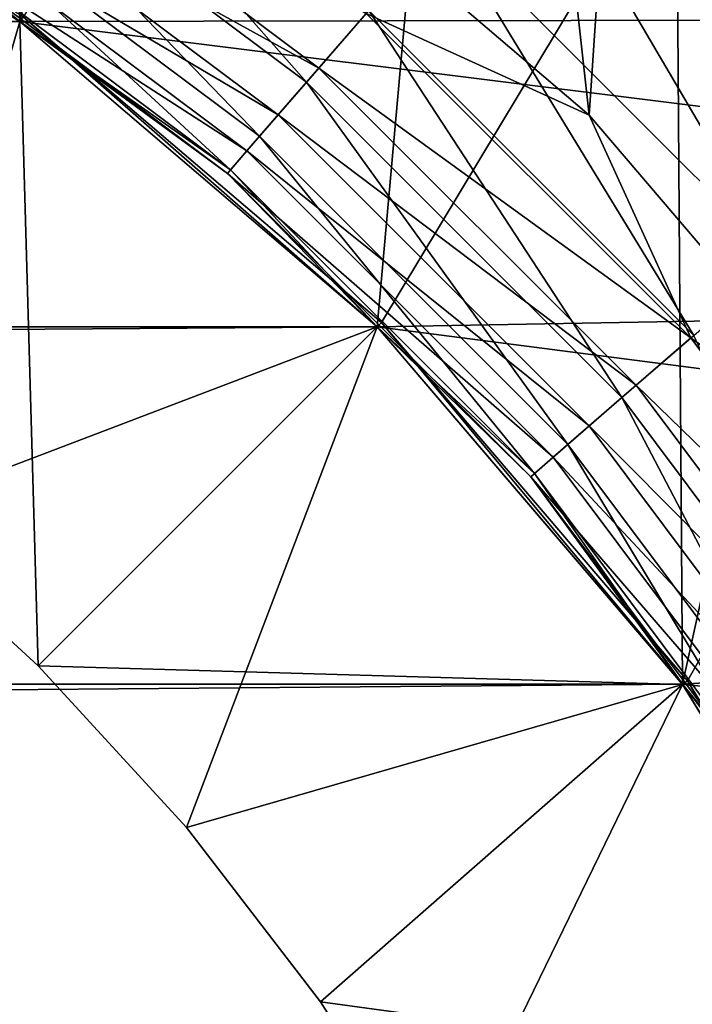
# Model space of a CAD drawing. Header units: metres. Extents: x -206 to 75, y -104 to 104.
# Tile 421 of 656: x -90.56 to -89.44, y 39.89 to 41.53. Entities that reach past the tile are written whole.
import ezdxf

# ---------------------------------------------------------------- set-up
doc = ezdxf.new("R2010")
doc.units = ezdxf.units.M
doc.layers.add('solid_01_1-CONSUMER_THERM_B_125288', color=7, linetype='CONTINUOUS')

msp = doc.modelspace()

# ---------------------------------------------------------------- linework, layer by layer
at = {"layer": 'solid_01_1-CONSUMER_THERM_B_125288'}
for points in [[(-93.358711, -67.339516), (-65.514557, 74.985474), (-65.493088, -75.014526)], [(-93.358711, -67.339516), (-93.257065, -66.795311), (-65.514557, 74.985474)], [(-93.276108, 66.204689), (-65.514557, 74.985474), (-93.257141, -66.241692)], [(-93.257065, -66.795311), (-93.257141, -66.241692), (-65.514557, 74.985474)], [(-76.404617, 63.580017, 75.400002), (-90.555206, 41.534512, 75.400002), (-89.95739, 41.02393, 75.400002)], [(-76.404617, 63.580017, 75.400002), (-89.95739, 41.02393, 75.400002), (-89.446808, 40.426117, 75.400002)], [(-76.404617, 63.580017, 75.400002), (-89.446808, 40.426117, 75.400002), (-89.036034, 39.755791, 75.400002)], [(-90.75473, 46.702274, 63.5), (-90.561142, 41.526337, 63.5), (-91.230118, 41.936283, 63.5)], [(-90.75473, 46.702274, 63.5), (-89.496582, 46.238571, 63.5), (-90.561142, 41.526337, 63.5)], [(-89.496582, 46.238571, 63.5), (-89.964531, 41.016788, 63.5), (-90.561142, 41.526337, 63.5)], [(-89.496582, 46.238571, 63.5), (-89.454987, 40.420177, 63.5), (-89.964531, 41.016788, 63.5)], [(-89.496582, 46.238571, 63.5), (-88.316216, 45.602341, 63.5), (-89.454987, 40.420177, 63.5)], [(-88.316216, 45.602341, 63.5), (-89.045036, 39.751205, 63.5), (-89.454987, 40.420177, 63.5)], [(-89.610985, 41.370338, 46), (-90.269196, 41.932262, 46), (-89.910118, 44.066254, 46)], [(-89.610985, 41.370338, 46), (-89.910118, 44.066254, 46), (-89.448639, 43.792824, 46)], [(-89.049057, 40.712124, 46), (-89.610985, 41.370338, 46), (-89.448639, 43.792824, 46)], [(-89.049057, 40.712124, 46), (-89.448639, 43.792824, 46), (-88.589935, 43.150517, 46)], [(-90.678764, 41.871292, 13.87616), (-90.08271, 41.425095, 13.87616), (-90.593025, 42.004704, 13.717749)], [(-90.08271, 41.425095, 13.87616), (-89.978859, 41.544945, 13.717749), (-90.593025, 42.004704, 13.717749)], [(-91.229797, 41.936111, 108.5), (-171.438889, 41.526363, 108.5), (-90.561249, 41.526402, 108.5)], [(-91.225533, 41.945286, 75.400002), (-91.230118, 41.936283, 75.5), (-90.561142, 41.526337, 75.5)], [(-91.230118, 41.936283, 63.5), (-90.561142, 41.526337, 63.5), (-91.229797, 41.936111, 57)], [(-90.561142, 41.526337, 75.5), (-91.230118, 41.936283, 75.5), (-90.561272, 41.526428, 76)], [(-91.230118, 41.936283, 14.5), (-91.230118, 41.936283, 45.5), (-90.561142, 41.526337, 45.5)], [(-90.787727, 41.70174, 45.628902), (-90.561142, 41.526337, 45.5), (-91.230118, 41.936283, 45.5)], [(-90.561142, 41.526337, 14.5), (-91.230118, 41.936283, 14.5), (-90.561142, 41.526337, 45.5)], [(-90.78331, 41.708611, 14.277479), (-91.230118, 41.936283, 14.5), (-90.561142, 41.526337, 14.5)], [(-91.229843, 41.936146, 107), (-91.229797, 41.936111, 108.5), (-90.561249, 41.526402, 108.5)], [(-90.561272, 41.526428, 107), (-91.229843, 41.936146, 107), (-90.561249, 41.526402, 108.5)], [(-87.188499, 41.532684, 48), (-91.229797, 41.936111, 48), (-90.561249, 41.526402, 48)], [(-90.561249, 41.526402, 55), (-90.561249, 41.526402, 48), (-91.229797, 41.936111, 48)], [(-90.561249, 41.526402, 55), (-91.229797, 41.936111, 48), (-91.229797, 41.936111, 55)], [(-91.229797, 41.936111, 57), (-90.561249, 41.526402, 57), (-87.188499, 41.532684, 57)], [(-90.561142, 41.526337, 63.5), (-90.561249, 41.526402, 57), (-91.229797, 41.936111, 57)], [(-90.561249, 41.526402, 55), (-91.229797, 41.936111, 55), (-87.188499, 41.532684, 55)], [(-90.555206, 41.534512, 75.400002), (-91.225533, 41.945286, 75.400002), (-90.561142, 41.526337, 75.5)], [(-89.983078, 41.540073, 45.982964), (-90.269196, 41.932262, 46), (-89.610985, 41.370338, 46)], [(-90.661766, 41.897739, 45.932949), (-90.062126, 41.448853, 45.932949), (-90.717789, 41.810562, 45.853367)], [(-89.983078, 41.540073, 45.982964), (-90.062126, 41.448853, 45.932949), (-90.661766, 41.897739, 45.932949)], [(-90.743271, 41.770912, 14.065914), (-90.160851, 41.334915, 14.065914), (-90.678764, 41.871292, 13.87616)], [(-90.160851, 41.334915, 14.065914), (-90.08271, 41.425095, 13.87616), (-90.678764, 41.871292, 13.87616)], [(-89.854507, 41.688454, 13.598642), (-89.29287, 41.126812, 13.598642), (-89.715912, 41.848408, 13.524823)], [(-89.257431, 41.723892, 13.5), (-89.715912, 41.848408, 13.524823), (-89.132912, 41.265415, 13.524823)], [(-89.29287, 41.126812, 13.598642), (-89.132912, 41.265415, 13.524823), (-89.715912, 41.848408, 13.524823)], [(-90.717789, 41.810562, 45.853367), (-90.129982, 41.370537, 45.853367), (-90.760757, 41.74371, 45.74966)], [(-90.062126, 41.448853, 45.932949), (-90.129982, 41.370537, 45.853367), (-90.717789, 41.810562, 45.853367)], [(-90.78331, 41.708611, 14.277479), (-90.209343, 41.27895, 14.277479), (-90.743271, 41.770912, 14.065914)], [(-90.209343, 41.27895, 14.277479), (-90.160851, 41.334915, 14.065914), (-90.743271, 41.770912, 14.065914)], [(-90.760757, 41.74371, 45.74966), (-90.182022, 41.310478, 45.74966), (-90.787727, 41.70174, 45.628902)], [(-90.129982, 41.370537, 45.853367), (-90.182022, 41.310478, 45.74966), (-90.760757, 41.74371, 45.74966)], [(-90.787727, 41.70174, 45.628902), (-90.214699, 41.272774, 45.628902), (-90.561142, 41.526337, 45.5)], [(-90.182022, 41.310478, 45.74966), (-90.214699, 41.272774, 45.628902), (-90.787727, 41.70174, 45.628902)], [(-90.78331, 41.708611, 14.277479), (-90.561142, 41.526337, 14.5), (-90.209343, 41.27895, 14.277479)], [(-89.978859, 41.544945, 13.717749), (-89.436378, 41.002464, 13.717749), (-89.854507, 41.688454, 13.598642)], [(-89.436378, 41.002464, 13.717749), (-89.29287, 41.126812, 13.598642), (-89.854507, 41.688454, 13.598642)], [(-90.08271, 41.425095, 13.87616), (-89.556229, 40.898609, 13.87616), (-89.978859, 41.544945, 13.717749)], [(-89.983078, 41.540073, 45.982964), (-89.441246, 40.998241, 45.982964), (-90.062126, 41.448853, 45.932949)], [(-89.983078, 41.540073, 45.982964), (-89.610985, 41.370338, 46), (-89.441246, 40.998241, 45.982964)], [(-89.556229, 40.898609, 13.87616), (-89.436378, 41.002464, 13.717749), (-89.978859, 41.544945, 13.717749)], [(-90.561249, 41.526402, 108.5), (-171.438889, 41.526363, 108.5), (-172.035614, 41.016754, 108.5)], [(-90.561249, 41.526402, 108.5), (-172.035614, 41.016754, 108.5), (-89.964531, 41.016792, 108.5)], [(-90.800209, 40.698509, 106.5), (-90.53022, 40.451099, 106.5), (-90.561272, 41.526428, 106)], [(-89.964531, 41.016788, 107), (-90.800209, 40.698509, 106.5), (-90.561272, 41.526428, 107)], [(-90.800209, 40.698509, 104.5), (-90.561272, 41.526428, 105), (-89.964531, 41.016788, 105)], [(-90.53022, 40.451099, 104.5), (-90.561272, 41.526428, 104), (-90.800209, 40.698509, 104.5)], [(-90.800209, 40.698509, 102.5), (-90.561272, 41.526428, 103), (-89.964531, 41.016788, 103)], [(-90.53022, 40.451099, 102.5), (-90.561272, 41.526428, 102), (-90.800209, 40.698509, 102.5)], [(-90.800209, 40.698509, 100.5), (-90.561272, 41.526428, 101), (-89.964531, 41.016788, 101)], [(-90.53022, 40.451099, 100.5), (-90.561272, 41.526428, 100), (-90.800209, 40.698509, 100.5)], [(-90.800209, 40.698509, 98.5), (-90.561272, 41.526428, 99), (-89.964531, 41.016788, 99)], [(-90.53022, 40.451099, 98.5), (-90.561272, 41.526428, 98), (-90.800209, 40.698509, 98.5)], [(-90.800209, 40.698509, 96.5), (-90.561272, 41.526428, 97), (-89.964531, 41.016788, 97)], [(-90.53022, 40.451099, 96.5), (-90.561272, 41.526428, 96), (-90.800209, 40.698509, 96.5)], [(-90.800209, 40.698509, 94.5), (-90.561272, 41.526428, 95), (-89.964531, 41.016788, 95)], [(-90.53022, 40.451099, 94.5), (-90.561272, 41.526428, 94), (-90.800209, 40.698509, 94.5)], [(-90.800209, 40.698509, 92.5), (-90.561272, 41.526428, 93), (-89.964531, 41.016788, 93)], [(-90.53022, 40.451099, 92.5), (-90.561272, 41.526428, 92), (-90.800209, 40.698509, 92.5)], [(-90.800209, 40.698509, 90.5), (-90.561272, 41.526428, 91), (-89.964531, 41.016788, 91)], [(-90.53022, 40.451099, 90.5), (-90.561272, 41.526428, 90), (-90.800209, 40.698509, 90.5)], [(-90.800209, 40.698509, 88.5), (-90.561272, 41.526428, 89), (-89.964531, 41.016788, 89)], [(-90.53022, 40.451099, 88.5), (-90.561272, 41.526428, 88), (-90.800209, 40.698509, 88.5)], [(-90.800209, 40.698509, 86.5), (-90.561272, 41.526428, 87), (-89.964531, 41.016788, 87)], [(-90.53022, 40.451099, 86.5), (-90.561272, 41.526428, 86), (-90.800209, 40.698509, 86.5)], [(-90.800209, 40.698509, 84.5), (-90.561272, 41.526428, 85), (-89.964531, 41.016788, 85)], [(-90.53022, 40.451099, 84.5), (-90.561272, 41.526428, 84), (-90.800209, 40.698509, 84.5)], [(-90.800209, 40.698509, 82.5), (-90.561272, 41.526428, 83), (-89.964531, 41.016788, 83)], [(-90.53022, 40.451099, 82.5), (-90.561272, 41.526428, 82), (-90.800209, 40.698509, 82.5)], [(-90.800209, 40.698509, 80.5), (-90.561272, 41.526428, 81), (-89.964531, 41.016788, 81)], [(-90.53022, 40.451099, 80.5), (-90.561272, 41.526428, 80), (-90.800209, 40.698509, 80.5)], [(-90.800209, 40.698509, 78.5), (-90.561272, 41.526428, 79), (-89.964531, 41.016788, 79)], [(-90.53022, 40.451099, 78.5), (-90.561272, 41.526428, 78), (-90.800209, 40.698509, 78.5)], [(-90.800209, 40.698509, 76.5), (-90.561272, 41.526428, 77), (-89.964531, 41.016788, 77)], [(-90.53022, 40.451099, 76.5), (-90.561272, 41.526428, 76), (-90.800209, 40.698509, 76.5)], [(-90.53022, 40.451099, 106.5), (-89.964531, 41.016788, 106), (-90.561272, 41.526428, 106)], [(-90.561272, 41.526428, 105), (-90.561272, 41.526428, 106), (-89.964531, 41.016788, 106)], [(-89.964531, 41.016788, 105), (-90.561272, 41.526428, 105), (-89.964531, 41.016788, 106)], [(-90.561272, 41.526428, 107), (-90.561249, 41.526402, 108.5), (-89.964531, 41.016792, 108.5)], [(-89.964531, 41.016788, 107), (-90.561272, 41.526428, 107), (-89.964531, 41.016792, 108.5)], [(-90.561272, 41.526428, 103), (-90.561272, 41.526428, 104), (-89.964531, 41.016788, 104)], [(-90.53022, 40.451099, 104.5), (-89.964531, 41.016788, 104), (-90.561272, 41.526428, 104)], [(-89.964531, 41.016788, 103), (-90.561272, 41.526428, 103), (-89.964531, 41.016788, 104)], [(-90.561272, 41.526428, 101), (-90.561272, 41.526428, 102), (-89.964531, 41.016788, 102)], [(-90.53022, 40.451099, 102.5), (-89.964531, 41.016788, 102), (-90.561272, 41.526428, 102)], [(-89.964531, 41.016788, 101), (-90.561272, 41.526428, 101), (-89.964531, 41.016788, 102)], [(-90.561272, 41.526428, 99), (-90.561272, 41.526428, 100), (-89.964531, 41.016788, 100)], [(-90.53022, 40.451099, 100.5), (-89.964531, 41.016788, 100), (-90.561272, 41.526428, 100)], [(-89.964531, 41.016788, 99), (-90.561272, 41.526428, 99), (-89.964531, 41.016788, 100)], [(-90.561272, 41.526428, 97), (-90.561272, 41.526428, 98), (-89.964531, 41.016788, 98)], [(-90.53022, 40.451099, 98.5), (-89.964531, 41.016788, 98), (-90.561272, 41.526428, 98)], [(-89.964531, 41.016788, 97), (-90.561272, 41.526428, 97), (-89.964531, 41.016788, 98)], [(-90.561272, 41.526428, 95), (-90.561272, 41.526428, 96), (-89.964531, 41.016788, 96)], [(-90.53022, 40.451099, 96.5), (-89.964531, 41.016788, 96), (-90.561272, 41.526428, 96)], [(-89.964531, 41.016788, 95), (-90.561272, 41.526428, 95), (-89.964531, 41.016788, 96)], [(-90.561272, 41.526428, 93), (-90.561272, 41.526428, 94), (-89.964531, 41.016788, 94)], [(-90.53022, 40.451099, 94.5), (-89.964531, 41.016788, 94), (-90.561272, 41.526428, 94)], [(-89.964531, 41.016788, 93), (-90.561272, 41.526428, 93), (-89.964531, 41.016788, 94)], [(-90.561272, 41.526428, 91), (-90.561272, 41.526428, 92), (-89.964531, 41.016788, 92)], [(-90.53022, 40.451099, 92.5), (-89.964531, 41.016788, 92), (-90.561272, 41.526428, 92)], [(-89.964531, 41.016788, 91), (-90.561272, 41.526428, 91), (-89.964531, 41.016788, 92)], [(-90.561272, 41.526428, 89), (-90.561272, 41.526428, 90), (-89.964531, 41.016788, 90)], [(-90.53022, 40.451099, 90.5), (-89.964531, 41.016788, 90), (-90.561272, 41.526428, 90)], [(-89.964531, 41.016788, 89), (-90.561272, 41.526428, 89), (-89.964531, 41.016788, 90)], [(-90.561272, 41.526428, 87), (-90.561272, 41.526428, 88), (-89.964531, 41.016788, 88)], [(-90.53022, 40.451099, 88.5), (-89.964531, 41.016788, 88), (-90.561272, 41.526428, 88)], [(-89.964531, 41.016788, 87), (-90.561272, 41.526428, 87), (-89.964531, 41.016788, 88)], [(-90.561272, 41.526428, 85), (-90.561272, 41.526428, 86), (-89.964531, 41.016788, 86)], [(-90.53022, 40.451099, 86.5), (-89.964531, 41.016788, 86), (-90.561272, 41.526428, 86)], [(-89.964531, 41.016788, 85), (-90.561272, 41.526428, 85), (-89.964531, 41.016788, 86)], [(-90.561272, 41.526428, 83), (-90.561272, 41.526428, 84), (-89.964531, 41.016788, 84)], [(-90.53022, 40.451099, 84.5), (-89.964531, 41.016788, 84), (-90.561272, 41.526428, 84)], [(-89.964531, 41.016788, 83), (-90.561272, 41.526428, 83), (-89.964531, 41.016788, 84)], [(-90.561272, 41.526428, 81), (-90.561272, 41.526428, 82), (-89.964531, 41.016788, 82)], [(-90.53022, 40.451099, 82.5), (-89.964531, 41.016788, 82), (-90.561272, 41.526428, 82)], [(-89.964531, 41.016788, 81), (-90.561272, 41.526428, 81), (-89.964531, 41.016788, 82)], [(-90.561272, 41.526428, 79), (-90.561272, 41.526428, 80), (-89.964531, 41.016788, 80)], [(-90.53022, 40.451099, 80.5), (-89.964531, 41.016788, 80), (-90.561272, 41.526428, 80)], [(-89.964531, 41.016788, 79), (-90.561272, 41.526428, 79), (-89.964531, 41.016788, 80)], [(-90.561272, 41.526428, 77), (-90.561272, 41.526428, 78), (-89.964531, 41.016788, 78)], [(-90.53022, 40.451099, 78.5), (-89.964531, 41.016788, 78), (-90.561272, 41.526428, 78)], [(-89.964531, 41.016788, 77), (-90.561272, 41.526428, 77), (-89.964531, 41.016788, 78)], [(-90.561142, 41.526337, 75.5), (-90.561272, 41.526428, 76), (-89.964531, 41.016788, 76)], [(-90.53022, 40.451099, 76.5), (-89.964531, 41.016788, 76), (-90.561272, 41.526428, 76)], [(-86.91507, 41.071209, 48), (-87.188499, 41.532684, 48), (-90.561249, 41.526402, 48)], [(-90.561249, 41.526402, 57), (-86.91507, 41.071209, 57), (-87.188499, 41.532684, 57)], [(-90.561249, 41.526402, 55), (-87.188499, 41.532684, 55), (-86.91507, 41.071209, 55)], [(-86.91507, 41.071209, 48), (-90.561249, 41.526402, 48), (-89.964531, 41.016792, 48)], [(-89.964531, 41.016792, 55), (-89.964531, 41.016792, 48), (-90.561249, 41.526402, 48)], [(-89.964531, 41.016792, 55), (-90.561249, 41.526402, 48), (-90.561249, 41.526402, 55)], [(-90.561249, 41.526402, 57), (-89.964531, 41.016792, 57), (-86.91507, 41.071209, 57)], [(-89.964531, 41.016788, 63.5), (-89.964531, 41.016792, 57), (-90.561249, 41.526402, 57)], [(-90.561142, 41.526337, 63.5), (-89.964531, 41.016788, 63.5), (-90.561249, 41.526402, 57)], [(-89.964531, 41.016792, 55), (-90.561249, 41.526402, 55), (-86.91507, 41.071209, 55)], [(-90.555206, 41.534512, 75.400002), (-90.561142, 41.526337, 75.5), (-89.964531, 41.016788, 75.5)], [(-89.964531, 41.016788, 75.5), (-90.561142, 41.526337, 75.5), (-89.964531, 41.016788, 76)], [(-90.561142, 41.526337, 14.5), (-90.561142, 41.526337, 45.5), (-89.964531, 41.016788, 45.5)], [(-90.214699, 41.272774, 45.628902), (-89.964531, 41.016788, 45.5), (-90.561142, 41.526337, 45.5)], [(-89.964531, 41.016788, 14.5), (-90.561142, 41.526337, 14.5), (-89.964531, 41.016788, 45.5)], [(-90.209343, 41.27895, 14.277479), (-90.561142, 41.526337, 14.5), (-89.964531, 41.016788, 14.5)], [(-89.95739, 41.02393, 75.400002), (-90.555206, 41.534512, 75.400002), (-89.964531, 41.016788, 75.5)], [(-90.062126, 41.448853, 45.932949), (-89.532471, 40.919197, 45.932949), (-90.129982, 41.370537, 45.853367)], [(-89.441246, 40.998241, 45.982964), (-89.532471, 40.919197, 45.932949), (-90.062126, 41.448853, 45.932949)], [(-90.160851, 41.334915, 14.065914), (-89.6464, 40.820473, 14.065914), (-90.08271, 41.425095, 13.87616)], [(-89.6464, 40.820473, 14.065914), (-89.556229, 40.898609, 13.87616), (-90.08271, 41.425095, 13.87616)], [(-90.129982, 41.370537, 45.853367), (-89.610786, 40.851337, 45.853367), (-90.182022, 41.310478, 45.74966)], [(-89.532471, 40.919197, 45.932949), (-89.610786, 40.851337, 45.853367), (-90.129982, 41.370537, 45.853367)], [(-89.441246, 40.998241, 45.982964), (-89.610985, 41.370338, 46), (-89.049057, 40.712124, 46)], [(-90.209343, 41.27895, 14.277479), (-89.70237, 40.771976, 14.277479), (-90.160851, 41.334915, 14.065914)], [(-89.70237, 40.771976, 14.277479), (-89.6464, 40.820473, 14.065914), (-90.160851, 41.334915, 14.065914)], [(-90.182022, 41.310478, 45.74966), (-89.670845, 40.799297, 45.74966), (-90.214699, 41.272774, 45.628902)], [(-89.610786, 40.851337, 45.853367), (-89.670845, 40.799297, 45.74966), (-90.182022, 41.310478, 45.74966)], [(-90.214699, 41.272774, 45.628902), (-89.708549, 40.766624, 45.628902), (-89.964531, 41.016788, 45.5)], [(-89.670845, 40.799297, 45.74966), (-89.708549, 40.766624, 45.628902), (-90.214699, 41.272774, 45.628902)], [(-90.209343, 41.27895, 14.277479), (-89.964531, 41.016788, 14.5), (-89.70237, 40.771976, 14.277479)], [(-86.675079, 40.590832, 48), (-86.91507, 41.071209, 48), (-89.964531, 41.016792, 48)], [(-89.964531, 41.016792, 57), (-86.675079, 40.590832, 57), (-86.91507, 41.071209, 57)], [(-89.964531, 41.016792, 55), (-86.91507, 41.071209, 55), (-86.675079, 40.590832, 55)], [(-89.964531, 41.016792, 108.5), (-172.035614, 41.016754, 108.5), (-172.545212, 40.420033, 108.5)], [(-89.964531, 41.016792, 108.5), (-172.545212, 40.420033, 108.5), (-89.454918, 40.420071, 108.5)], [(-89.964531, 41.016788, 107), (-90.53022, 40.451099, 106.5), (-90.800209, 40.698509, 106.5)], [(-90.53022, 40.451099, 104.5), (-90.800209, 40.698509, 104.5), (-89.964531, 41.016788, 105)], [(-90.53022, 40.451099, 102.5), (-90.800209, 40.698509, 102.5), (-89.964531, 41.016788, 103)], [(-90.53022, 40.451099, 100.5), (-90.800209, 40.698509, 100.5), (-89.964531, 41.016788, 101)], [(-90.53022, 40.451099, 98.5), (-90.800209, 40.698509, 98.5), (-89.964531, 41.016788, 99)], [(-90.53022, 40.451099, 96.5), (-90.800209, 40.698509, 96.5), (-89.964531, 41.016788, 97)], [(-90.53022, 40.451099, 94.5), (-90.800209, 40.698509, 94.5), (-89.964531, 41.016788, 95)], [(-90.53022, 40.451099, 92.5), (-90.800209, 40.698509, 92.5), (-89.964531, 41.016788, 93)], [(-90.53022, 40.451099, 90.5), (-90.800209, 40.698509, 90.5), (-89.964531, 41.016788, 91)], [(-90.53022, 40.451099, 88.5), (-90.800209, 40.698509, 88.5), (-89.964531, 41.016788, 89)], [(-90.53022, 40.451099, 86.5), (-90.800209, 40.698509, 86.5), (-89.964531, 41.016788, 87)], [(-90.53022, 40.451099, 84.5), (-90.800209, 40.698509, 84.5), (-89.964531, 41.016788, 85)], [(-90.53022, 40.451099, 82.5), (-90.800209, 40.698509, 82.5), (-89.964531, 41.016788, 83)], [(-90.53022, 40.451099, 80.5), (-90.800209, 40.698509, 80.5), (-89.964531, 41.016788, 81)], [(-90.53022, 40.451099, 78.5), (-90.800209, 40.698509, 78.5), (-89.964531, 41.016788, 79)], [(-90.53022, 40.451099, 76.5), (-90.800209, 40.698509, 76.5), (-89.964531, 41.016788, 77)], [(-90.53022, 40.451099, 106.5), (-90.282814, 40.181114, 106.5), (-89.964531, 41.016788, 106)], [(-89.454895, 40.420052, 107), (-90.53022, 40.451099, 106.5), (-89.964531, 41.016788, 107)], [(-90.53022, 40.451099, 104.5), (-89.964531, 41.016788, 105), (-89.454895, 40.420052, 105)], [(-90.282814, 40.181114, 104.5), (-89.964531, 41.016788, 104), (-90.53022, 40.451099, 104.5)], [(-90.53022, 40.451099, 102.5), (-89.964531, 41.016788, 103), (-89.454895, 40.420052, 103)], [(-90.282814, 40.181114, 102.5), (-89.964531, 41.016788, 102), (-90.53022, 40.451099, 102.5)], [(-90.53022, 40.451099, 100.5), (-89.964531, 41.016788, 101), (-89.454895, 40.420052, 101)], [(-90.282814, 40.181114, 100.5), (-89.964531, 41.016788, 100), (-90.53022, 40.451099, 100.5)], [(-90.53022, 40.451099, 98.5), (-89.964531, 41.016788, 99), (-89.454895, 40.420052, 99)], [(-90.282814, 40.181114, 98.5), (-89.964531, 41.016788, 98), (-90.53022, 40.451099, 98.5)], [(-90.53022, 40.451099, 96.5), (-89.964531, 41.016788, 97), (-89.454895, 40.420052, 97)], [(-90.282814, 40.181114, 96.5), (-89.964531, 41.016788, 96), (-90.53022, 40.451099, 96.5)], [(-90.53022, 40.451099, 94.5), (-89.964531, 41.016788, 95), (-89.454895, 40.420052, 95)], [(-90.282814, 40.181114, 94.5), (-89.964531, 41.016788, 94), (-90.53022, 40.451099, 94.5)], [(-90.53022, 40.451099, 92.5), (-89.964531, 41.016788, 93), (-89.454895, 40.420052, 93)], [(-90.282814, 40.181114, 92.5), (-89.964531, 41.016788, 92), (-90.53022, 40.451099, 92.5)], [(-90.53022, 40.451099, 90.5), (-89.964531, 41.016788, 91), (-89.454895, 40.420052, 91)], [(-90.282814, 40.181114, 90.5), (-89.964531, 41.016788, 90), (-90.53022, 40.451099, 90.5)], [(-90.53022, 40.451099, 88.5), (-89.964531, 41.016788, 89), (-89.454895, 40.420052, 89)], [(-90.282814, 40.181114, 88.5), (-89.964531, 41.016788, 88), (-90.53022, 40.451099, 88.5)], [(-90.53022, 40.451099, 86.5), (-89.964531, 41.016788, 87), (-89.454895, 40.420052, 87)], [(-90.282814, 40.181114, 86.5), (-89.964531, 41.016788, 86), (-90.53022, 40.451099, 86.5)], [(-90.53022, 40.451099, 84.5), (-89.964531, 41.016788, 85), (-89.454895, 40.420052, 85)], [(-90.282814, 40.181114, 84.5), (-89.964531, 41.016788, 84), (-90.53022, 40.451099, 84.5)], [(-90.53022, 40.451099, 82.5), (-89.964531, 41.016788, 83), (-89.454895, 40.420052, 83)], [(-90.282814, 40.181114, 82.5), (-89.964531, 41.016788, 82), (-90.53022, 40.451099, 82.5)], [(-90.53022, 40.451099, 80.5), (-89.964531, 41.016788, 81), (-89.454895, 40.420052, 81)], [(-90.282814, 40.181114, 80.5), (-89.964531, 41.016788, 80), (-90.53022, 40.451099, 80.5)], [(-90.53022, 40.451099, 78.5), (-89.964531, 41.016788, 79), (-89.454895, 40.420052, 79)], [(-90.282814, 40.181114, 78.5), (-89.964531, 41.016788, 78), (-90.53022, 40.451099, 78.5)], [(-90.53022, 40.451099, 76.5), (-89.964531, 41.016788, 77), (-89.454895, 40.420052, 77)], [(-90.282814, 40.181114, 76.5), (-89.964531, 41.016788, 76), (-90.53022, 40.451099, 76.5)], [(-90.282814, 40.181114, 106.5), (-89.454895, 40.420052, 106), (-89.964531, 41.016788, 106)], [(-90.282814, 40.181114, 104.5), (-89.454895, 40.420052, 104), (-89.964531, 41.016788, 104)], [(-90.282814, 40.181114, 102.5), (-89.454895, 40.420052, 102), (-89.964531, 41.016788, 102)], [(-90.282814, 40.181114, 100.5), (-89.454895, 40.420052, 100), (-89.964531, 41.016788, 100)], [(-90.282814, 40.181114, 98.5), (-89.454895, 40.420052, 98), (-89.964531, 41.016788, 98)], [(-90.282814, 40.181114, 96.5), (-89.454895, 40.420052, 96), (-89.964531, 41.016788, 96)], [(-90.282814, 40.181114, 94.5), (-89.454895, 40.420052, 94), (-89.964531, 41.016788, 94)], [(-90.282814, 40.181114, 92.5), (-89.454895, 40.420052, 92), (-89.964531, 41.016788, 92)], [(-90.282814, 40.181114, 90.5), (-89.454895, 40.420052, 90), (-89.964531, 41.016788, 90)], [(-90.282814, 40.181114, 88.5), (-89.454895, 40.420052, 88), (-89.964531, 41.016788, 88)], [(-90.282814, 40.181114, 86.5), (-89.454895, 40.420052, 86), (-89.964531, 41.016788, 86)], [(-90.282814, 40.181114, 84.5), (-89.454895, 40.420052, 84), (-89.964531, 41.016788, 84)], [(-90.282814, 40.181114, 82.5), (-89.454895, 40.420052, 82), (-89.964531, 41.016788, 82)], [(-90.282814, 40.181114, 80.5), (-89.454895, 40.420052, 80), (-89.964531, 41.016788, 80)], [(-90.282814, 40.181114, 78.5), (-89.454895, 40.420052, 78), (-89.964531, 41.016788, 78)], [(-90.282814, 40.181114, 76.5), (-89.454895, 40.420052, 76), (-89.964531, 41.016788, 76)], [(-89.95739, 41.02393, 75.400002), (-89.964531, 41.016788, 75.5), (-89.454987, 40.420177, 75.5)], [(-86.675079, 40.590832, 48), (-89.964531, 41.016792, 48), (-89.454918, 40.420071, 48)], [(-89.454918, 40.420071, 55), (-89.454918, 40.420071, 48), (-89.964531, 41.016792, 48)], [(-89.454918, 40.420071, 55), (-89.964531, 41.016792, 48), (-89.964531, 41.016792, 55)], [(-89.964531, 41.016792, 57), (-89.454918, 40.420071, 57), (-86.675079, 40.590832, 57)], [(-89.454987, 40.420177, 63.5), (-89.454918, 40.420071, 57), (-89.964531, 41.016792, 57)], [(-89.964531, 41.016788, 63.5), (-89.454987, 40.420177, 63.5), (-89.964531, 41.016792, 57)], [(-89.454918, 40.420071, 55), (-89.964531, 41.016792, 55), (-86.675079, 40.590832, 55)], [(-89.964531, 41.016788, 107), (-89.964531, 41.016792, 108.5), (-89.454918, 40.420071, 108.5)], [(-89.964531, 41.016788, 105), (-89.964531, 41.016788, 106), (-89.454895, 40.420052, 106)], [(-89.454895, 40.420052, 105), (-89.964531, 41.016788, 105), (-89.454895, 40.420052, 106)], [(-89.454895, 40.420052, 107), (-89.964531, 41.016788, 107), (-89.454918, 40.420071, 108.5)], [(-89.964531, 41.016788, 103), (-89.964531, 41.016788, 104), (-89.454895, 40.420052, 104)], [(-89.454895, 40.420052, 103), (-89.964531, 41.016788, 103), (-89.454895, 40.420052, 104)], [(-89.964531, 41.016788, 101), (-89.964531, 41.016788, 102), (-89.454895, 40.420052, 102)], [(-89.454895, 40.420052, 101), (-89.964531, 41.016788, 101), (-89.454895, 40.420052, 102)], [(-89.964531, 41.016788, 99), (-89.964531, 41.016788, 100), (-89.454895, 40.420052, 100)], [(-89.454895, 40.420052, 99), (-89.964531, 41.016788, 99), (-89.454895, 40.420052, 100)], [(-89.964531, 41.016788, 97), (-89.964531, 41.016788, 98), (-89.454895, 40.420052, 98)], [(-89.454895, 40.420052, 97), (-89.964531, 41.016788, 97), (-89.454895, 40.420052, 98)], [(-89.964531, 41.016788, 95), (-89.964531, 41.016788, 96), (-89.454895, 40.420052, 96)], [(-89.454895, 40.420052, 95), (-89.964531, 41.016788, 95), (-89.454895, 40.420052, 96)], [(-89.964531, 41.016788, 93), (-89.964531, 41.016788, 94), (-89.454895, 40.420052, 94)], [(-89.454895, 40.420052, 93), (-89.964531, 41.016788, 93), (-89.454895, 40.420052, 94)], [(-89.964531, 41.016788, 91), (-89.964531, 41.016788, 92), (-89.454895, 40.420052, 92)], [(-89.454895, 40.420052, 91), (-89.964531, 41.016788, 91), (-89.454895, 40.420052, 92)], [(-89.964531, 41.016788, 89), (-89.964531, 41.016788, 90), (-89.454895, 40.420052, 90)], [(-89.454895, 40.420052, 89), (-89.964531, 41.016788, 89), (-89.454895, 40.420052, 90)], [(-89.964531, 41.016788, 87), (-89.964531, 41.016788, 88), (-89.454895, 40.420052, 88)], [(-89.454895, 40.420052, 87), (-89.964531, 41.016788, 87), (-89.454895, 40.420052, 88)], [(-89.964531, 41.016788, 85), (-89.964531, 41.016788, 86), (-89.454895, 40.420052, 86)], [(-89.454895, 40.420052, 85), (-89.964531, 41.016788, 85), (-89.454895, 40.420052, 86)], [(-89.964531, 41.016788, 83), (-89.964531, 41.016788, 84), (-89.454895, 40.420052, 84)], [(-89.454895, 40.420052, 83), (-89.964531, 41.016788, 83), (-89.454895, 40.420052, 84)], [(-89.964531, 41.016788, 81), (-89.964531, 41.016788, 82), (-89.454895, 40.420052, 82)], [(-89.454895, 40.420052, 81), (-89.964531, 41.016788, 81), (-89.454895, 40.420052, 82)], [(-89.964531, 41.016788, 79), (-89.964531, 41.016788, 80), (-89.454895, 40.420052, 80)], [(-89.454895, 40.420052, 79), (-89.964531, 41.016788, 79), (-89.454895, 40.420052, 80)], [(-89.964531, 41.016788, 77), (-89.964531, 41.016788, 78), (-89.454895, 40.420052, 78)], [(-89.454895, 40.420052, 77), (-89.964531, 41.016788, 77), (-89.454895, 40.420052, 78)], [(-89.964531, 41.016788, 75.5), (-89.964531, 41.016788, 76), (-89.454895, 40.420052, 76)], [(-89.454987, 40.420177, 75.5), (-89.964531, 41.016788, 75.5), (-89.454895, 40.420052, 76)], [(-89.964531, 41.016788, 14.5), (-89.964531, 41.016788, 45.5), (-89.454987, 40.420177, 45.5)], [(-89.708549, 40.766624, 45.628902), (-89.454987, 40.420177, 45.5), (-89.964531, 41.016788, 45.5)], [(-89.454987, 40.420177, 14.5), (-89.964531, 41.016788, 14.5), (-89.454987, 40.420177, 45.5)], [(-89.70237, 40.771976, 14.277479), (-89.964531, 41.016788, 14.5), (-89.454987, 40.420177, 14.5)], [(-89.446808, 40.426117, 75.400002), (-89.95739, 41.02393, 75.400002), (-89.454987, 40.420177, 75.5)], [(-89.556229, 40.898609, 13.87616), (-89.110031, 40.302559, 13.87616), (-89.436378, 41.002464, 13.717749)], [(-89.441246, 40.998241, 45.982964), (-88.98204, 40.384815, 45.982964), (-89.532471, 40.919197, 45.932949)], [(-89.441246, 40.998241, 45.982964), (-89.049057, 40.712124, 46), (-88.98204, 40.384815, 45.982964)], [(-89.532471, 40.919197, 45.932949), (-89.08358, 40.319557, 45.932949), (-89.610786, 40.851337, 45.853367)], [(-88.98204, 40.384815, 45.982964), (-89.08358, 40.319557, 45.932949), (-89.532471, 40.919197, 45.932949)], [(-89.6464, 40.820473, 14.065914), (-89.210411, 40.238049, 14.065914), (-89.556229, 40.898609, 13.87616)], [(-89.210411, 40.238049, 14.065914), (-89.110031, 40.302559, 13.87616), (-89.556229, 40.898609, 13.87616)], [(-89.610786, 40.851337, 45.853367), (-89.170753, 40.263531, 45.853367), (-89.670845, 40.799297, 45.74966)], [(-89.08358, 40.319557, 45.932949), (-89.170753, 40.263531, 45.853367), (-89.610786, 40.851337, 45.853367)], [(-89.70237, 40.771976, 14.277479), (-89.272705, 40.198013, 14.277479), (-89.6464, 40.820473, 14.065914)], [(-89.272705, 40.198013, 14.277479), (-89.210411, 40.238049, 14.065914), (-89.6464, 40.820473, 14.065914)], [(-89.670845, 40.799297, 45.74966), (-89.23761, 40.220566, 45.74966), (-89.708549, 40.766624, 45.628902)], [(-89.170753, 40.263531, 45.853367), (-89.23761, 40.220566, 45.74966), (-89.670845, 40.799297, 45.74966)], [(-89.708549, 40.766624, 45.628902), (-89.279579, 40.193596, 45.628902), (-89.454987, 40.420177, 45.5)], [(-89.23761, 40.220566, 45.74966), (-89.279579, 40.193596, 45.628902), (-89.708549, 40.766624, 45.628902)], [(-89.70237, 40.771976, 14.277479), (-89.454987, 40.420177, 14.5), (-89.272705, 40.198013, 14.277479)], [(-86.469856, 40.093933, 48), (-86.675079, 40.590832, 48), (-89.454918, 40.420071, 48)], [(-89.454918, 40.420071, 57), (-86.469856, 40.093933, 57), (-86.675079, 40.590832, 57)], [(-89.454918, 40.420071, 55), (-86.675079, 40.590832, 55), (-86.469856, 40.093933, 55)], [(-89.454895, 40.420052, 107), (-90.282814, 40.181114, 106.5), (-90.53022, 40.451099, 106.5)], [(-90.282814, 40.181114, 104.5), (-90.53022, 40.451099, 104.5), (-89.454895, 40.420052, 105)], [(-90.282814, 40.181114, 102.5), (-90.53022, 40.451099, 102.5), (-89.454895, 40.420052, 103)], [(-90.282814, 40.181114, 100.5), (-90.53022, 40.451099, 100.5), (-89.454895, 40.420052, 101)], [(-90.282814, 40.181114, 98.5), (-90.53022, 40.451099, 98.5), (-89.454895, 40.420052, 99)], [(-90.282814, 40.181114, 96.5), (-90.53022, 40.451099, 96.5), (-89.454895, 40.420052, 97)], [(-90.282814, 40.181114, 94.5), (-90.53022, 40.451099, 94.5), (-89.454895, 40.420052, 95)], [(-90.282814, 40.181114, 92.5), (-90.53022, 40.451099, 92.5), (-89.454895, 40.420052, 93)], [(-90.282814, 40.181114, 90.5), (-90.53022, 40.451099, 90.5), (-89.454895, 40.420052, 91)], [(-90.282814, 40.181114, 88.5), (-90.53022, 40.451099, 88.5), (-89.454895, 40.420052, 89)], [(-90.282814, 40.181114, 86.5), (-90.53022, 40.451099, 86.5), (-89.454895, 40.420052, 87)], [(-90.282814, 40.181114, 84.5), (-90.53022, 40.451099, 84.5), (-89.454895, 40.420052, 85)], [(-90.282814, 40.181114, 82.5), (-90.53022, 40.451099, 82.5), (-89.454895, 40.420052, 83)], [(-90.282814, 40.181114, 80.5), (-90.53022, 40.451099, 80.5), (-89.454895, 40.420052, 81)], [(-90.282814, 40.181114, 78.5), (-90.53022, 40.451099, 78.5), (-89.454895, 40.420052, 79)], [(-90.282814, 40.181114, 76.5), (-90.53022, 40.451099, 76.5), (-89.454895, 40.420052, 77)], [(-89.454918, 40.420071, 108.5), (-172.545212, 40.420033, 108.5), (-172.954926, 39.751484, 108.5)], [(-89.454918, 40.420071, 108.5), (-172.954926, 39.751484, 108.5), (-89.045204, 39.751526, 108.5)], [(-90.282814, 40.181114, 106.5), (-90.059502, 39.890087, 106.5), (-89.454895, 40.420052, 106)], [(-89.454895, 40.420052, 107), (-90.059502, 39.890087, 106.5), (-90.282814, 40.181114, 106.5)], [(-90.059502, 39.890087, 104.5), (-90.282814, 40.181114, 104.5), (-89.454895, 40.420052, 105)], [(-90.059502, 39.890087, 104.5), (-89.454895, 40.420052, 104), (-90.282814, 40.181114, 104.5)], [(-90.059502, 39.890087, 102.5), (-90.282814, 40.181114, 102.5), (-89.454895, 40.420052, 103)], [(-90.059502, 39.890087, 102.5), (-89.454895, 40.420052, 102), (-90.282814, 40.181114, 102.5)], [(-90.059502, 39.890087, 100.5), (-90.282814, 40.181114, 100.5), (-89.454895, 40.420052, 101)], [(-90.059502, 39.890087, 100.5), (-89.454895, 40.420052, 100), (-90.282814, 40.181114, 100.5)], [(-90.059502, 39.890087, 98.5), (-90.282814, 40.181114, 98.5), (-89.454895, 40.420052, 99)], [(-90.059502, 39.890087, 98.5), (-89.454895, 40.420052, 98), (-90.282814, 40.181114, 98.5)], [(-90.059502, 39.890087, 96.5), (-90.282814, 40.181114, 96.5), (-89.454895, 40.420052, 97)], [(-90.059502, 39.890087, 96.5), (-89.454895, 40.420052, 96), (-90.282814, 40.181114, 96.5)], [(-90.059502, 39.890087, 94.5), (-90.282814, 40.181114, 94.5), (-89.454895, 40.420052, 95)], [(-90.059502, 39.890087, 94.5), (-89.454895, 40.420052, 94), (-90.282814, 40.181114, 94.5)], [(-90.059502, 39.890087, 92.5), (-90.282814, 40.181114, 92.5), (-89.454895, 40.420052, 93)], [(-90.059502, 39.890087, 92.5), (-89.454895, 40.420052, 92), (-90.282814, 40.181114, 92.5)], [(-90.059502, 39.890087, 90.5), (-90.282814, 40.181114, 90.5), (-89.454895, 40.420052, 91)], [(-90.059502, 39.890087, 90.5), (-89.454895, 40.420052, 90), (-90.282814, 40.181114, 90.5)], [(-90.059502, 39.890087, 88.5), (-90.282814, 40.181114, 88.5), (-89.454895, 40.420052, 89)], [(-90.059502, 39.890087, 88.5), (-89.454895, 40.420052, 88), (-90.282814, 40.181114, 88.5)], [(-90.059502, 39.890087, 86.5), (-90.282814, 40.181114, 86.5), (-89.454895, 40.420052, 87)], [(-90.059502, 39.890087, 86.5), (-89.454895, 40.420052, 86), (-90.282814, 40.181114, 86.5)], [(-90.059502, 39.890087, 84.5), (-90.282814, 40.181114, 84.5), (-89.454895, 40.420052, 85)], [(-90.059502, 39.890087, 84.5), (-89.454895, 40.420052, 84), (-90.282814, 40.181114, 84.5)], [(-90.059502, 39.890087, 82.5), (-90.282814, 40.181114, 82.5), (-89.454895, 40.420052, 83)], [(-90.059502, 39.890087, 82.5), (-89.454895, 40.420052, 82), (-90.282814, 40.181114, 82.5)], [(-90.059502, 39.890087, 80.5), (-90.282814, 40.181114, 80.5), (-89.454895, 40.420052, 81)], [(-90.059502, 39.890087, 80.5), (-89.454895, 40.420052, 80), (-90.282814, 40.181114, 80.5)], [(-90.059502, 39.890087, 78.5), (-90.282814, 40.181114, 78.5), (-89.454895, 40.420052, 79)], [(-90.059502, 39.890087, 78.5), (-89.454895, 40.420052, 78), (-90.282814, 40.181114, 78.5)], [(-90.059502, 39.890087, 76.5), (-90.282814, 40.181114, 76.5), (-89.454895, 40.420052, 77)], [(-90.059502, 39.890087, 76.5), (-89.454895, 40.420052, 76), (-90.282814, 40.181114, 76.5)], [(-90.059502, 39.890087, 106.5), (-89.862793, 39.581314, 106.5), (-89.454895, 40.420052, 106)], [(-89.045174, 39.751476, 107), (-90.059502, 39.890087, 106.5), (-89.454895, 40.420052, 107)], [(-90.059502, 39.890087, 104.5), (-89.454895, 40.420052, 105), (-89.045174, 39.751476, 105)], [(-89.862793, 39.581314, 104.5), (-89.454895, 40.420052, 104), (-90.059502, 39.890087, 104.5)], [(-90.059502, 39.890087, 102.5), (-89.454895, 40.420052, 103), (-89.045174, 39.751476, 103)], [(-89.862793, 39.581314, 102.5), (-89.454895, 40.420052, 102), (-90.059502, 39.890087, 102.5)], [(-90.059502, 39.890087, 100.5), (-89.454895, 40.420052, 101), (-89.045174, 39.751476, 101)], [(-89.862793, 39.581314, 100.5), (-89.454895, 40.420052, 100), (-90.059502, 39.890087, 100.5)], [(-90.059502, 39.890087, 98.5), (-89.454895, 40.420052, 99), (-89.045174, 39.751476, 99)], [(-89.862793, 39.581314, 98.5), (-89.454895, 40.420052, 98), (-90.059502, 39.890087, 98.5)], [(-90.059502, 39.890087, 96.5), (-89.454895, 40.420052, 97), (-89.045174, 39.751476, 97)], [(-89.862793, 39.581314, 96.5), (-89.454895, 40.420052, 96), (-90.059502, 39.890087, 96.5)], [(-90.059502, 39.890087, 94.5), (-89.454895, 40.420052, 95), (-89.045174, 39.751476, 95)], [(-89.862793, 39.581314, 94.5), (-89.454895, 40.420052, 94), (-90.059502, 39.890087, 94.5)], [(-90.059502, 39.890087, 92.5), (-89.454895, 40.420052, 93), (-89.045174, 39.751476, 93)], [(-89.862793, 39.581314, 92.5), (-89.454895, 40.420052, 92), (-90.059502, 39.890087, 92.5)], [(-90.059502, 39.890087, 90.5), (-89.454895, 40.420052, 91), (-89.045174, 39.751476, 91)], [(-89.862793, 39.581314, 90.5), (-89.454895, 40.420052, 90), (-90.059502, 39.890087, 90.5)], [(-90.059502, 39.890087, 88.5), (-89.454895, 40.420052, 89), (-89.045174, 39.751476, 89)], [(-89.862793, 39.581314, 88.5), (-89.454895, 40.420052, 88), (-90.059502, 39.890087, 88.5)], [(-90.059502, 39.890087, 86.5), (-89.454895, 40.420052, 87), (-89.045174, 39.751476, 87)], [(-89.862793, 39.581314, 86.5), (-89.454895, 40.420052, 86), (-90.059502, 39.890087, 86.5)], [(-90.059502, 39.890087, 84.5), (-89.454895, 40.420052, 85), (-89.045174, 39.751476, 85)], [(-89.862793, 39.581314, 84.5), (-89.454895, 40.420052, 84), (-90.059502, 39.890087, 84.5)], [(-90.059502, 39.890087, 82.5), (-89.454895, 40.420052, 83), (-89.045174, 39.751476, 83)], [(-89.862793, 39.581314, 82.5), (-89.454895, 40.420052, 82), (-90.059502, 39.890087, 82.5)], [(-90.059502, 39.890087, 80.5), (-89.454895, 40.420052, 81), (-89.045174, 39.751476, 81)], [(-89.862793, 39.581314, 80.5), (-89.454895, 40.420052, 80), (-90.059502, 39.890087, 80.5)], [(-90.059502, 39.890087, 78.5), (-89.454895, 40.420052, 79), (-89.045174, 39.751476, 79)], [(-89.862793, 39.581314, 78.5), (-89.454895, 40.420052, 78), (-90.059502, 39.890087, 78.5)], [(-90.059502, 39.890087, 76.5), (-89.454895, 40.420052, 77), (-89.045174, 39.751476, 77)], [(-89.862793, 39.581314, 76.5), (-89.454895, 40.420052, 76), (-90.059502, 39.890087, 76.5)], [(-89.862793, 39.581314, 106.5), (-89.045174, 39.751476, 106), (-89.454895, 40.420052, 106)], [(-89.862793, 39.581314, 104.5), (-89.045174, 39.751476, 104), (-89.454895, 40.420052, 104)], [(-89.862793, 39.581314, 102.5), (-89.045174, 39.751476, 102), (-89.454895, 40.420052, 102)], [(-89.862793, 39.581314, 100.5), (-89.045174, 39.751476, 100), (-89.454895, 40.420052, 100)], [(-89.862793, 39.581314, 98.5), (-89.045174, 39.751476, 98), (-89.454895, 40.420052, 98)], [(-89.862793, 39.581314, 96.5), (-89.045174, 39.751476, 96), (-89.454895, 40.420052, 96)], [(-89.862793, 39.581314, 94.5), (-89.045174, 39.751476, 94), (-89.454895, 40.420052, 94)], [(-89.862793, 39.581314, 92.5), (-89.045174, 39.751476, 92), (-89.454895, 40.420052, 92)], [(-89.862793, 39.581314, 90.5), (-89.045174, 39.751476, 90), (-89.454895, 40.420052, 90)], [(-89.862793, 39.581314, 88.5), (-89.045174, 39.751476, 88), (-89.454895, 40.420052, 88)], [(-89.862793, 39.581314, 86.5), (-89.045174, 39.751476, 86), (-89.454895, 40.420052, 86)], [(-89.862793, 39.581314, 84.5), (-89.045174, 39.751476, 84), (-89.454895, 40.420052, 84)], [(-89.862793, 39.581314, 82.5), (-89.045174, 39.751476, 82), (-89.454895, 40.420052, 82)], [(-89.862793, 39.581314, 80.5), (-89.045174, 39.751476, 80), (-89.454895, 40.420052, 80)], [(-89.862793, 39.581314, 78.5), (-89.045174, 39.751476, 78), (-89.454895, 40.420052, 78)], [(-89.862793, 39.581314, 76.5), (-89.045174, 39.751476, 76), (-89.454895, 40.420052, 76)], [(-89.446808, 40.426117, 75.400002), (-89.454987, 40.420177, 75.5), (-89.045036, 39.751205, 75.5)], [(-89.454987, 40.420177, 63.5), (-89.045036, 39.751205, 63.5), (-89.454918, 40.420071, 57)], [(-89.454987, 40.420177, 75.5), (-89.454895, 40.420052, 76), (-89.045174, 39.751476, 76)], [(-89.045036, 39.751205, 75.5), (-89.454987, 40.420177, 75.5), (-89.045174, 39.751476, 76)], [(-89.454987, 40.420177, 14.5), (-89.454987, 40.420177, 45.5), (-89.045036, 39.751205, 45.5)], [(-89.279579, 40.193596, 45.628902), (-89.045036, 39.751205, 45.5), (-89.454987, 40.420177, 45.5)], [(-89.045036, 39.751205, 14.5), (-89.454987, 40.420177, 14.5), (-89.045036, 39.751205, 45.5)], [(-89.272705, 40.198013, 14.277479), (-89.454987, 40.420177, 14.5), (-89.045036, 39.751205, 14.5)], [(-86.469856, 40.093933, 48), (-89.454918, 40.420071, 48), (-89.045204, 39.751526, 48)], [(-89.045204, 39.751526, 55), (-89.045204, 39.751526, 48), (-89.454918, 40.420071, 48)], [(-89.045204, 39.751526, 55), (-89.454918, 40.420071, 48), (-89.454918, 40.420071, 55)], [(-89.454918, 40.420071, 57), (-89.045204, 39.751526, 57), (-86.469856, 40.093933, 57)], [(-89.045036, 39.751205, 63.5), (-89.045204, 39.751526, 57), (-89.454918, 40.420071, 57)], [(-89.045204, 39.751526, 55), (-89.454918, 40.420071, 55), (-86.469856, 40.093933, 55)], [(-89.454895, 40.420052, 107), (-89.454918, 40.420071, 108.5), (-89.045204, 39.751526, 108.5)], [(-89.454895, 40.420052, 105), (-89.454895, 40.420052, 106), (-89.045174, 39.751476, 106)], [(-89.045174, 39.751476, 105), (-89.454895, 40.420052, 105), (-89.045174, 39.751476, 106)], [(-89.045174, 39.751476, 107), (-89.454895, 40.420052, 107), (-89.045204, 39.751526, 108.5)], [(-89.454895, 40.420052, 103), (-89.454895, 40.420052, 104), (-89.045174, 39.751476, 104)], [(-89.045174, 39.751476, 103), (-89.454895, 40.420052, 103), (-89.045174, 39.751476, 104)], [(-89.454895, 40.420052, 101), (-89.454895, 40.420052, 102), (-89.045174, 39.751476, 102)], [(-89.045174, 39.751476, 101), (-89.454895, 40.420052, 101), (-89.045174, 39.751476, 102)], [(-89.454895, 40.420052, 99), (-89.454895, 40.420052, 100), (-89.045174, 39.751476, 100)], [(-89.045174, 39.751476, 99), (-89.454895, 40.420052, 99), (-89.045174, 39.751476, 100)], [(-89.454895, 40.420052, 97), (-89.454895, 40.420052, 98), (-89.045174, 39.751476, 98)], [(-89.045174, 39.751476, 97), (-89.454895, 40.420052, 97), (-89.045174, 39.751476, 98)], [(-89.454895, 40.420052, 95), (-89.454895, 40.420052, 96), (-89.045174, 39.751476, 96)], [(-89.045174, 39.751476, 95), (-89.454895, 40.420052, 95), (-89.045174, 39.751476, 96)], [(-89.454895, 40.420052, 93), (-89.454895, 40.420052, 94), (-89.045174, 39.751476, 94)], [(-89.045174, 39.751476, 93), (-89.454895, 40.420052, 93), (-89.045174, 39.751476, 94)], [(-89.454895, 40.420052, 91), (-89.454895, 40.420052, 92), (-89.045174, 39.751476, 92)], [(-89.045174, 39.751476, 91), (-89.454895, 40.420052, 91), (-89.045174, 39.751476, 92)], [(-89.454895, 40.420052, 89), (-89.454895, 40.420052, 90), (-89.045174, 39.751476, 90)], [(-89.045174, 39.751476, 89), (-89.454895, 40.420052, 89), (-89.045174, 39.751476, 90)], [(-89.454895, 40.420052, 87), (-89.454895, 40.420052, 88), (-89.045174, 39.751476, 88)], [(-89.045174, 39.751476, 87), (-89.454895, 40.420052, 87), (-89.045174, 39.751476, 88)], [(-89.454895, 40.420052, 85), (-89.454895, 40.420052, 86), (-89.045174, 39.751476, 86)], [(-89.045174, 39.751476, 85), (-89.454895, 40.420052, 85), (-89.045174, 39.751476, 86)], [(-89.454895, 40.420052, 83), (-89.454895, 40.420052, 84), (-89.045174, 39.751476, 84)], [(-89.045174, 39.751476, 83), (-89.454895, 40.420052, 83), (-89.045174, 39.751476, 84)], [(-89.454895, 40.420052, 81), (-89.454895, 40.420052, 82), (-89.045174, 39.751476, 82)], [(-89.045174, 39.751476, 81), (-89.454895, 40.420052, 81), (-89.045174, 39.751476, 82)], [(-89.454895, 40.420052, 79), (-89.454895, 40.420052, 80), (-89.045174, 39.751476, 80)], [(-89.045174, 39.751476, 79), (-89.454895, 40.420052, 79), (-89.045174, 39.751476, 80)], [(-89.454895, 40.420052, 77), (-89.454895, 40.420052, 78), (-89.045174, 39.751476, 78)], [(-89.045174, 39.751476, 77), (-89.454895, 40.420052, 77), (-89.045174, 39.751476, 78)], [(-89.036034, 39.755791, 75.400002), (-89.446808, 40.426117, 75.400002), (-89.045036, 39.751205, 75.5)], [(-89.045174, 39.751476, 107), (-89.862793, 39.581314, 106.5), (-90.059502, 39.890087, 106.5)], [(-89.862793, 39.581314, 104.5), (-90.059502, 39.890087, 104.5), (-89.045174, 39.751476, 105)], [(-89.862793, 39.581314, 102.5), (-90.059502, 39.890087, 102.5), (-89.045174, 39.751476, 103)], [(-89.862793, 39.581314, 100.5), (-90.059502, 39.890087, 100.5), (-89.045174, 39.751476, 101)], [(-89.862793, 39.581314, 98.5), (-90.059502, 39.890087, 98.5), (-89.045174, 39.751476, 99)], [(-89.862793, 39.581314, 96.5), (-90.059502, 39.890087, 96.5), (-89.045174, 39.751476, 97)], [(-89.862793, 39.581314, 94.5), (-90.059502, 39.890087, 94.5), (-89.045174, 39.751476, 95)], [(-89.862793, 39.581314, 92.5), (-90.059502, 39.890087, 92.5), (-89.045174, 39.751476, 93)], [(-89.862793, 39.581314, 90.5), (-90.059502, 39.890087, 90.5), (-89.045174, 39.751476, 91)], [(-89.862793, 39.581314, 88.5), (-90.059502, 39.890087, 88.5), (-89.045174, 39.751476, 89)], [(-89.862793, 39.581314, 86.5), (-90.059502, 39.890087, 86.5), (-89.045174, 39.751476, 87)], [(-89.862793, 39.581314, 84.5), (-90.059502, 39.890087, 84.5), (-89.045174, 39.751476, 85)], [(-89.862793, 39.581314, 82.5), (-90.059502, 39.890087, 82.5), (-89.045174, 39.751476, 83)], [(-89.862793, 39.581314, 80.5), (-90.059502, 39.890087, 80.5), (-89.045174, 39.751476, 81)], [(-89.862793, 39.581314, 78.5), (-90.059502, 39.890087, 78.5), (-89.045174, 39.751476, 79)], [(-89.862793, 39.581314, 76.5), (-90.059502, 39.890087, 76.5), (-89.045174, 39.751476, 77)]]:
    msp.add_3dface(points, dxfattribs=at)

doc.saveas('drawing.dxf')
